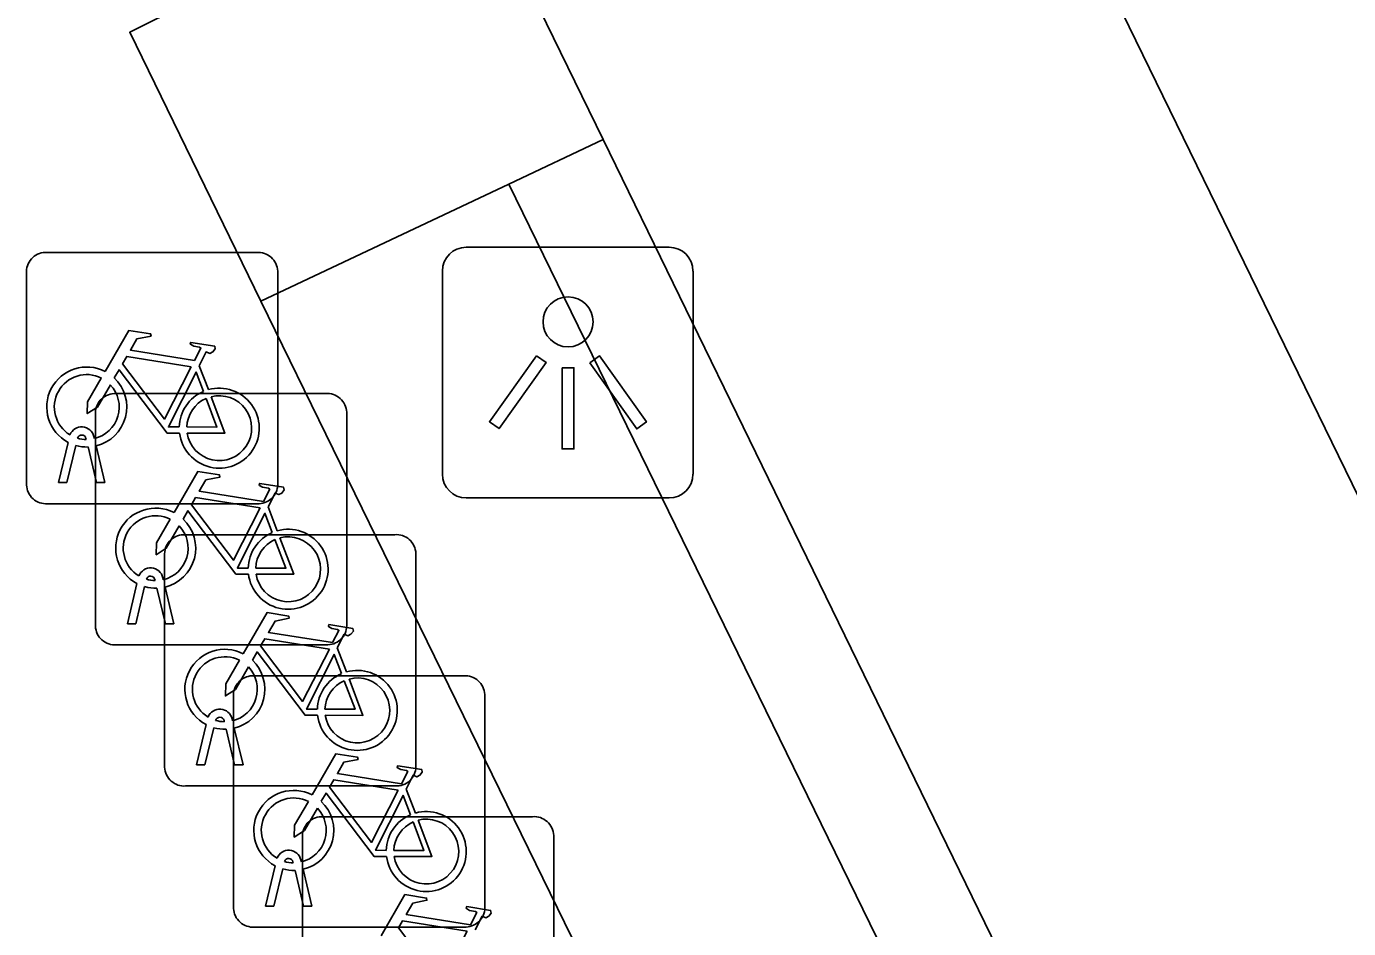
# Model space of a CAD drawing. Extents: x 160457 to 162082, y 388340 to 389736.
# Drawn here: x 160951.71 to 160956.96, y 388877.81 to 388881.4 of the extents above; entities that cross this region are included whole.
import ezdxf

# ---------------------------------------------------------------- set-up
doc = ezdxf.new("R2010")
doc.units = 0
for name, color, linetype in [('IMGEO_Fietsenrek', 7, 'Continuous'), ('IMGEO_Fietspad_gesloten', 7, 'Continuous'), ('IMGEO_Lichtpunt', 7, 'Continuous'), ('IMGEO_Voetpad_open', 7, 'Continuous')]:
    doc.layers.add(name, color=color, linetype=linetype)

msp = doc.modelspace()

# ---------------------------------------------------------------- linework, layer by layer
at = {"layer": 'IMGEO_Fietsenrek'}
for p, q in [((160951.7829, 388880.5005), (160952.6238, 388880.5005)), ((160952.6238, 388880.5005), (160951.7829, 388880.5005)), ((160952.7075, 388880.4261), (160952.7075, 388879.5852)), ((160952.7075, 388879.5852), (160952.7075, 388880.4261)), ((160951.7085, 388879.5759), (160951.7085, 388880.4168)), ((160951.7085, 388880.4168), (160951.7085, 388879.5759)), ((160952.3952, 388880.0502), (160952.4315, 388879.955)), ((160952.0569, 388879.9395), (160952.8978, 388879.9395)), ((160952.8978, 388879.9395), (160952.0569, 388879.9395)), ((160951.9825, 388879.0149), (160951.9825, 388879.8558)), ((160951.9825, 388879.8558), (160951.9825, 388879.0149)), ((160952.9815, 388879.8651), (160952.9815, 388879.0242)), ((160952.9815, 388879.0242), (160952.9815, 388879.8651)), ((160951.8355, 388879.5853), (160951.8738, 388879.7453)), ((160951.9459, 388879.7569), (160951.9449, 388879.7612)), ((160951.9766, 388879.7684), (160951.9784, 388879.7605)), ((160951.9042, 388879.7331), (160951.8689, 388879.5853)), ((160951.987, 388879.5853), (160951.9531, 388879.727)), ((160951.9854, 388879.7313), (160952.0204, 388879.5853)), ((160951.8689, 388879.5853), (160951.8355, 388879.5853)), ((160952.0204, 388879.5853), (160951.987, 388879.5853)), ((160952.6331, 388879.5015), (160951.7922, 388879.5015)), ((160951.7922, 388879.5015), (160952.6331, 388879.5015)), ((160952.6692, 388879.4892), (160952.7055, 388879.394)), ((160952.3319, 388879.3785), (160953.1728, 388879.3785)), ((160953.1728, 388879.3785), (160952.3319, 388879.3785)), ((160952.2575, 388878.4539), (160952.2575, 388879.2948)), ((160952.2575, 388879.2948), (160952.2575, 388878.4539)), ((160953.2565, 388879.3041), (160953.2565, 388878.4632)), ((160953.2565, 388878.4632), (160953.2565, 388879.3041)), ((160952.1095, 388879.0243), (160952.1478, 388879.1843)), ((160952.1782, 388879.1721), (160952.1429, 388879.0243)), ((160952.2199, 388879.1959), (160952.2189, 388879.2002)), ((160952.261, 388879.0243), (160952.2271, 388879.166)), ((160952.2506, 388879.2074), (160952.2524, 388879.1995)), ((160952.2594, 388879.1703), (160952.2944, 388879.0243)), ((160952.1429, 388879.0243), (160952.1095, 388879.0243)), ((160952.2944, 388879.0243), (160952.261, 388879.0243)), ((160952.9071, 388878.9405), (160952.0662, 388878.9405)), ((160952.0662, 388878.9405), (160952.9071, 388878.9405)), ((160952.9442, 388878.9282), (160952.9805, 388878.833)), ((160952.6059, 388878.8175), (160953.4468, 388878.8175)), ((160953.4468, 388878.8175), (160952.6059, 388878.8175)), ((160952.5315, 388877.8929), (160952.5315, 388878.7338)), ((160952.5315, 388878.7338), (160952.5315, 388877.8929)), ((160953.5305, 388878.7431), (160953.5305, 388877.9022)), ((160953.5305, 388877.9022), (160953.5305, 388878.7431)), ((160952.4949, 388878.6349), (160952.4939, 388878.6392)), ((160952.5256, 388878.6464), (160952.5274, 388878.6385)), ((160952.3845, 388878.4633), (160952.4228, 388878.6233)), ((160952.4532, 388878.6111), (160952.4179, 388878.4633)), ((160952.536, 388878.4633), (160952.5021, 388878.605)), ((160952.5344, 388878.6093), (160952.5694, 388878.4633)), ((160952.4179, 388878.4633), (160952.3845, 388878.4633)), ((160952.5694, 388878.4633), (160952.536, 388878.4633)), ((160953.1821, 388878.3795), (160952.3412, 388878.3795)), ((160952.3412, 388878.3795), (160953.1821, 388878.3795)), ((160953.2182, 388878.3672), (160953.2545, 388878.272)), ((160952.8799, 388878.2575), (160953.7208, 388878.2575)), ((160953.7208, 388878.2575), (160952.8799, 388878.2575)), ((160952.8055, 388877.3329), (160952.8055, 388878.1738)), ((160952.8055, 388878.1738), (160952.8055, 388877.3329)), ((160953.8045, 388878.1831), (160953.8045, 388877.3422)), ((160953.8045, 388877.3422), (160953.8045, 388878.1831)), ((160952.6585, 388877.9023), (160952.6968, 388878.0623)), ((160952.7689, 388878.0739), (160952.7679, 388878.0782)), ((160952.7996, 388878.0854), (160952.8014, 388878.0775)), ((160952.7272, 388878.0501), (160952.6919, 388877.9023)), ((160952.81, 388877.9023), (160952.7761, 388878.044)), ((160952.8084, 388878.0483), (160952.8434, 388877.9023)), ((160952.6919, 388877.9023), (160952.6585, 388877.9023)), ((160952.8434, 388877.9023), (160952.81, 388877.9023)), ((160953.4561, 388877.8185), (160952.6152, 388877.8185)), ((160952.6152, 388877.8185), (160953.4561, 388877.8185))]:
    msp.add_line(p, q, dxfattribs=at)
for points in [[(160952.0211, 388880.0272), (160952.1158, 388880.1907), (160952.202, 388880.1769), (160952.2037, 388880.1682), (160952.1476, 388880.1573), (160952.1214, 388880.112), (160952.3766, 388880.0712)], [(160952.3766, 388880.0712), (160952.4016, 388880.12), (160952.3965, 388880.124), (160952.3733, 388880.1277), (160952.3606, 388880.1352), (160952.3596, 388880.1383), (160952.3618, 388880.1429), (160952.4566, 388880.1278), (160952.4589, 388880.1175), (160952.4495, 388880.1051), (160952.4371, 388880.0987), (160952.4226, 388880.1049), (160952.3952, 388880.0502)], [(160952.3637, 388880.046), (160952.1069, 388880.087), (160952.0902, 388880.0582), (160952.2572, 388879.8379), (160952.3637, 388880.046)], [(160952.3168, 388879.7825), (160952.2671, 388879.7826), (160952.0764, 388880.0343), (160952.0574, 388880.0015)], [(160952.4117, 388879.948), (160952.3824, 388880.0248), (160952.273, 388879.8067), (160952.3157, 388879.8066)], [(160952.0418, 388879.9747), (160951.9902, 388879.8855), (160951.9503, 388879.8595), (160951.9515, 388879.907), (160952.006, 388880.0012)], [(160952.3457, 388879.8065), (160952.4656, 388879.8063), (160952.4224, 388879.9199)], [(160952.4422, 388879.9268), (160952.4972, 388879.7822), (160952.3471, 388879.7825)], [(160952.2951, 388879.4662), (160952.3898, 388879.6297), (160952.476, 388879.6159), (160952.4777, 388879.6072), (160952.4216, 388879.5963), (160952.3954, 388879.551), (160952.6506, 388879.5102)], [(160952.6506, 388879.5102), (160952.6756, 388879.559), (160952.6705, 388879.563), (160952.6473, 388879.5667), (160952.6346, 388879.5742), (160952.6336, 388879.5773), (160952.6358, 388879.5819), (160952.7306, 388879.5668), (160952.7329, 388879.5565), (160952.7235, 388879.5441), (160952.7111, 388879.5377), (160952.6966, 388879.5439), (160952.6692, 388879.4892)], [(160952.6377, 388879.485), (160952.3809, 388879.526), (160952.3642, 388879.4972), (160952.5312, 388879.2769), (160952.6377, 388879.485)], [(160952.3158, 388879.4137), (160952.2642, 388879.3245), (160952.2243, 388879.2985), (160952.2255, 388879.346), (160952.28, 388879.4402)], [(160952.5908, 388879.2215), (160952.5411, 388879.2216), (160952.3504, 388879.4733), (160952.3314, 388879.4405)], [(160952.6857, 388879.387), (160952.6564, 388879.4638), (160952.547, 388879.2457), (160952.5897, 388879.2456)], [(160952.6197, 388879.2455), (160952.7396, 388879.2453), (160952.6964, 388879.3589)], [(160952.7162, 388879.3658), (160952.7712, 388879.2212), (160952.6211, 388879.2215)], [(160952.5701, 388878.9052), (160952.6648, 388879.0687), (160952.751, 388879.0549), (160952.7527, 388879.0462), (160952.6966, 388879.0353), (160952.6704, 388878.99), (160952.9256, 388878.9492)], [(160952.9256, 388878.9492), (160952.9506, 388878.998), (160952.9455, 388879.002), (160952.9223, 388879.0057), (160952.9096, 388879.0132), (160952.9086, 388879.0163), (160952.9108, 388879.0209), (160953.0056, 388879.0058), (160953.0079, 388878.9955), (160952.9985, 388878.9831), (160952.9861, 388878.9767), (160952.9716, 388878.9829), (160952.9442, 388878.9282)], [(160952.9127, 388878.924), (160952.6559, 388878.965), (160952.6392, 388878.9362), (160952.8062, 388878.7159), (160952.9127, 388878.924)], [(160952.8658, 388878.6605), (160952.8161, 388878.6606), (160952.6254, 388878.9123), (160952.6064, 388878.8795)], [(160952.9607, 388878.826), (160952.9314, 388878.9028), (160952.822, 388878.6847), (160952.8647, 388878.6846)], [(160952.5908, 388878.8527), (160952.5392, 388878.7635), (160952.4993, 388878.7375), (160952.5005, 388878.785), (160952.555, 388878.8792)], [(160952.8947, 388878.6845), (160953.0146, 388878.6843), (160952.9714, 388878.7979)], [(160952.9912, 388878.8048), (160953.0462, 388878.6602), (160952.8961, 388878.6605)], [(160952.8441, 388878.3442), (160952.9388, 388878.5077), (160953.025, 388878.4939), (160953.0267, 388878.4852), (160952.9706, 388878.4743), (160952.9444, 388878.429), (160953.1996, 388878.3882)], [(160953.1996, 388878.3882), (160953.2246, 388878.437), (160953.2195, 388878.441), (160953.1963, 388878.4447), (160953.1836, 388878.4522), (160953.1826, 388878.4553), (160953.1848, 388878.4599), (160953.2796, 388878.4448), (160953.2819, 388878.4345), (160953.2725, 388878.4221), (160953.2601, 388878.4157), (160953.2456, 388878.4219), (160953.2182, 388878.3672)], [(160953.1867, 388878.363), (160952.9299, 388878.404), (160952.9132, 388878.3752), (160953.0802, 388878.1549), (160953.1867, 388878.363)], [(160953.1398, 388878.0995), (160953.0901, 388878.0996), (160952.8994, 388878.3513), (160952.8804, 388878.3185)], [(160953.2347, 388878.265), (160953.2054, 388878.3418), (160953.096, 388878.1237), (160953.1387, 388878.1236)], [(160952.8648, 388878.2917), (160952.8132, 388878.2025), (160952.7733, 388878.1765), (160952.7745, 388878.224), (160952.829, 388878.3182)], [(160953.1687, 388878.1235), (160953.2886, 388878.1233), (160953.2454, 388878.2369)], [(160953.2652, 388878.2438), (160953.3202, 388878.0992), (160953.1701, 388878.0995)], [(160953.1181, 388877.7842), (160953.2128, 388877.9477), (160953.299, 388877.9339), (160953.3007, 388877.9252), (160953.2446, 388877.9143), (160953.2184, 388877.869), (160953.4736, 388877.8282)], [(160953.4736, 388877.8282), (160953.4986, 388877.877), (160953.4935, 388877.881), (160953.4703, 388877.8847), (160953.4576, 388877.8922), (160953.4566, 388877.8953), (160953.4588, 388877.8999), (160953.5536, 388877.8848), (160953.5559, 388877.8745), (160953.5465, 388877.8621), (160953.5341, 388877.8557), (160953.5196, 388877.8619), (160953.4922, 388877.8072)], [(160953.4607, 388877.803), (160953.2039, 388877.844), (160953.1872, 388877.8152), (160953.3542, 388877.5949), (160953.4607, 388877.803)]]:
    msp.add_lwpolyline(points, dxfattribs=at)
for centre, radius, start, end in [((160951.7862, 388880.4226), 0.0779, 92.4484, 184.2845), ((160951.7862, 388880.4226), 0.0779, 92.4484, 184.2845), ((160952.6296, 388880.4228), 0.0779, 2.4484, 94.2845), ((160952.6296, 388880.4228), 0.0779, 2.4484, 94.2845), ((160951.9481, 388879.8859), 0.159, 62.6766, 242.1369), ((160951.9481, 388879.8859), 0.129, 63.3192, 238.903), ((160951.9481, 388879.8859), 0.129, 283.6043, 43.4302), ((160951.9481, 388879.8859), 0.159, 283.5766, 46.6042), ((160952.4747, 388879.8019), 0.159, 187.0065, 105.7708), ((160952.0602, 388879.8616), 0.0779, 92.4484, 184.2845), ((160952.0602, 388879.8616), 0.0779, 92.4484, 184.2845), ((160952.4747, 388879.8019), 0.159, 113.3408, 178.3217), ((160952.4747, 388879.8019), 0.129, 113.923, 177.9556), ((160952.4747, 388879.8019), 0.129, 188.6715, 104.5883), ((160952.9036, 388879.8618), 0.0779, 2.4484, 94.2845), ((160952.9036, 388879.8618), 0.0779, 2.4484, 94.2845), ((160951.9279, 388879.7573), 0.0499, 12.8025, 158.6934), ((160951.9279, 388879.7573), 0.0174, 12.8025, 163.4502), ((160951.9481, 388879.8859), 0.129, 253.415, 269.0204), ((160951.9481, 388879.8859), 0.159, 253.9967, 271.7867), ((160952.6298, 388879.5794), 0.0779, 272.4484, 4.2845), ((160952.6298, 388879.5794), 0.0779, 272.4484, 4.2845), ((160951.7864, 388879.5792), 0.0779, 182.4484, 274.2845), ((160951.7864, 388879.5792), 0.0779, 182.4484, 274.2845), ((160952.2221, 388879.3249), 0.159, 62.6766, 242.1369), ((160952.2221, 388879.3249), 0.129, 63.3192, 238.903), ((160952.2221, 388879.3249), 0.159, 283.5766, 46.6042), ((160952.2221, 388879.3249), 0.129, 283.6043, 43.4302), ((160952.3352, 388879.3006), 0.0779, 92.4484, 184.2845), ((160952.3352, 388879.3006), 0.0779, 92.4484, 184.2845), ((160952.7487, 388879.2409), 0.159, 113.3408, 178.3217), ((160952.7487, 388879.2409), 0.159, 187.0065, 105.7708), ((160953.1786, 388879.3008), 0.0779, 2.4484, 94.2845), ((160953.1786, 388879.3008), 0.0779, 2.4484, 94.2845), ((160952.7487, 388879.2409), 0.129, 113.923, 177.9556), ((160952.7487, 388879.2409), 0.129, 188.6715, 104.5883), ((160952.2019, 388879.1963), 0.0499, 12.8025, 158.6934), ((160952.2221, 388879.3249), 0.159, 253.9967, 271.7867), ((160952.2019, 388879.1963), 0.0174, 12.8025, 163.4502), ((160952.2221, 388879.3249), 0.129, 253.415, 269.0204), ((160952.0604, 388879.0182), 0.0779, 182.4484, 274.2845), ((160952.0604, 388879.0182), 0.0779, 182.4484, 274.2845), ((160952.9038, 388879.0184), 0.0779, 272.4484, 4.2845), ((160952.9038, 388879.0184), 0.0779, 272.4484, 4.2845), ((160952.4971, 388878.7639), 0.159, 62.6766, 242.1369), ((160952.4971, 388878.7639), 0.129, 63.3192, 238.903), ((160952.4971, 388878.7639), 0.129, 283.6043, 43.4302), ((160952.4971, 388878.7639), 0.159, 283.5766, 46.6042), ((160952.6092, 388878.7396), 0.0779, 92.4484, 184.2845), ((160952.6092, 388878.7396), 0.0779, 92.4484, 184.2845), ((160953.0237, 388878.6799), 0.159, 113.3408, 178.3217), ((160953.0237, 388878.6799), 0.159, 187.0065, 105.7708), ((160953.0237, 388878.6799), 0.129, 113.923, 177.9556), ((160953.0237, 388878.6799), 0.129, 188.6715, 104.5883), ((160953.4526, 388878.7398), 0.0779, 2.4484, 94.2845), ((160953.4526, 388878.7398), 0.0779, 2.4484, 94.2845), ((160952.4769, 388878.6353), 0.0499, 12.8025, 158.6934), ((160952.4769, 388878.6353), 0.0174, 12.8025, 163.4502), ((160952.4971, 388878.7639), 0.129, 253.415, 269.0204), ((160952.4971, 388878.7639), 0.159, 253.9967, 271.7867), ((160952.3354, 388878.4572), 0.0779, 182.4484, 274.2845), ((160952.3354, 388878.4572), 0.0779, 182.4484, 274.2845), ((160953.1788, 388878.4574), 0.0779, 272.4484, 4.2845), ((160953.1788, 388878.4574), 0.0779, 272.4484, 4.2845), ((160952.7711, 388878.2029), 0.159, 62.6766, 242.1369), ((160952.7711, 388878.2029), 0.129, 63.3192, 238.903), ((160952.7711, 388878.2029), 0.129, 283.6043, 43.4302), ((160952.7711, 388878.2029), 0.159, 283.5766, 46.6042), ((160953.2977, 388878.1189), 0.159, 187.0065, 105.7708), ((160952.8832, 388878.1796), 0.0779, 92.4484, 184.2845), ((160952.8832, 388878.1796), 0.0779, 92.4484, 184.2845), ((160953.2977, 388878.1189), 0.159, 113.3408, 178.3217), ((160953.2977, 388878.1189), 0.129, 113.923, 177.9556), ((160953.2977, 388878.1189), 0.129, 188.6715, 104.5883), ((160953.7266, 388878.1798), 0.0779, 2.4484, 94.2845), ((160953.7266, 388878.1798), 0.0779, 2.4484, 94.2845), ((160952.7509, 388878.0743), 0.0499, 12.8025, 158.6934), ((160952.7509, 388878.0743), 0.0174, 12.8025, 163.4502), ((160952.7711, 388878.2029), 0.129, 253.415, 269.0204), ((160952.7711, 388878.2029), 0.159, 253.9967, 271.7867), ((160952.6094, 388877.8962), 0.0779, 182.4484, 274.2845), ((160952.6094, 388877.8962), 0.0779, 182.4484, 274.2845), ((160953.4528, 388877.8964), 0.0779, 272.4484, 4.2845), ((160953.4528, 388877.8964), 0.0779, 272.4484, 4.2845)]:
    msp.add_arc(centre, radius, start, end, dxfattribs=at)
at = {"layer": 'IMGEO_Fietspad_gesloten'}
for points in [[(160967.666, 388857.68), (160955.877, 388881.838), (160955.343, 388882.949)], [(160953.466, 388882.047), (160954.001, 388880.949)], [(160954.001, 388880.949), (160965.786, 388856.765)]]:
    msp.add_lwpolyline(points, dxfattribs=at)
at = {"layer": 'IMGEO_Lichtpunt'}
for p, q in [((160954.2636, 388880.5211), (160953.4565, 388880.5211)), ((160954.2636, 388880.5211), (160953.4565, 388880.5211)), ((160953.3618, 388880.4265), (160953.3618, 388879.6193)), ((160953.3618, 388880.4265), (160953.3618, 388879.6193)), ((160954.3583, 388879.6193), (160954.3583, 388880.4265)), ((160954.3583, 388879.6193), (160954.3583, 388880.4265)), ((160953.4565, 388879.5247), (160954.2636, 388879.5247)), ((160953.4565, 388879.5247), (160954.2636, 388879.5247))]:
    msp.add_line(p, q, dxfattribs=at)
for points in [[(160953.7362, 388880.0898), (160953.7747, 388880.0623), (160953.5874, 388879.7999), (160953.5489, 388879.8274), (160953.7362, 388880.0898)], [(160953.9476, 388880.0621), (160953.9862, 388880.0895), (160954.1729, 388879.8266), (160954.1343, 388879.7992), (160953.9476, 388880.0621)], [(160953.8377, 388880.0421), (160953.885, 388880.0421), (160953.885, 388879.7197), (160953.8377, 388879.7197), (160953.8377, 388880.0421)]]:
    msp.add_lwpolyline(points, dxfattribs=at)
msp.add_circle((160953.8614, 388880.2244), 0.0994, dxfattribs=at)
for centre, start, end in [((160953.4565, 388880.4265), 90, 180), ((160953.4565, 388880.4265), 90, 180), ((160954.2636, 388880.4265), 0, 90), ((160954.2636, 388880.4265), 0, 90), ((160953.4565, 388879.6193), 180, 270), ((160953.4565, 388879.6193), 180, 270), ((160954.2636, 388879.6193), 270, 0), ((160954.2636, 388879.6193), 270, 360)]:
    msp.add_arc(centre, 0.0946, start, end, dxfattribs=at)
at = {"layer": 'IMGEO_Voetpad_open'}
for points in [[(160952.64, 388880.307), (160952.119, 388881.376), (160953.466, 388882.047)], [(160954.001, 388880.949), (160953.626, 388880.772)], [(160952.64, 388880.307), (160953.626, 388880.772)], [(160953.626, 388880.772), (160955.917, 388876.08)], [(160954.941, 388875.6), (160952.64, 388880.307)]]:
    msp.add_lwpolyline(points, dxfattribs=at)

doc.saveas('drawing.dxf')
